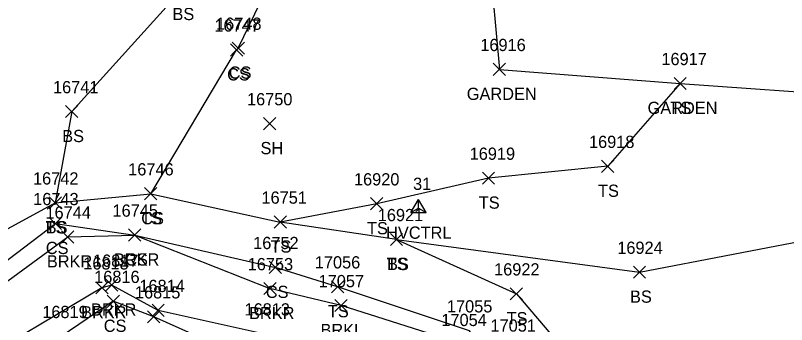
# Model space of a CAD drawing. Extents: x 1482574 to 1485769, y 580696 to 595649.
# Drawn here: x 1484889.8 to 1485016, y 582996.7 to 583047.3 of the extents above; entities that cross this region are included whole.
import ezdxf

# ---------------------------------------------------------------- set-up
doc = ezdxf.new("R2010")
doc.units = 0
for name, color, linetype in [('C_A', 7, 'Continuous'), ('C_I', 7, 'Continuous'), ('CPSM', 7, 'Continuous'), ('L_A', 7, 'Continuous'), ('L_I', 7, 'Continuous'), ('L_TIC', 7, 'Continuous'), ('LAPB', 7, 'Continuous'), ('LAWE', 7, 'Continuous'), ('LELB', 7, 'Continuous')]:
    doc.layers.add(name, color=color, linetype=linetype)

msp = doc.modelspace()

# ---------------------------------------------------------------- linework, layer by layer
at = {"layer": 'CPSM'}
for p, q in [((1484954.52, 583014.98), (1484955.77, 583017.14)), ((1484957.02, 583014.98), (1484955.77, 583017.14)), ((1484955.77, 583015.7), (1484955.77, 583017.14)), ((1484954.52, 583014.98), (1484955.77, 583015.7)), ((1484955.77, 583015.7), (1484955.77, 583015.7)), ((1484955.77, 583015.7), (1484957.02, 583014.98)), ((1484954.52, 583014.98), (1484957.02, 583014.98))]:
    msp.add_line(p, q, dxfattribs=at)
at = {"layer": 'L_TIC'}
for points in [[(1484925, 583040.61), (1484927, 583042.61)], [(1484927, 583040.61), (1484925, 583042.61)], [(1484925.27, 583040.9), (1484927.27, 583042.9)], [(1484927.27, 583040.9), (1484925.27, 583042.9)], [(1484967.99, 583037.42), (1484969.99, 583039.42)], [(1484969.99, 583037.42), (1484967.99, 583039.42)], [(1484997.58, 583035.12), (1484999.58, 583037.12)], [(1484999.58, 583035.12), (1484997.58, 583037.12)], [(1484997.58, 583035.12), (1484999.58, 583037.12)], [(1484999.58, 583035.12), (1484997.58, 583037.12)], [(1484898.01, 583030.52), (1484900.01, 583032.52)], [(1484900.01, 583030.52), (1484898.01, 583032.52)], [(1484930.41, 583028.54), (1484932.41, 583030.54)], [(1484932.41, 583028.54), (1484930.41, 583030.54)], [(1484985.73, 583021.56), (1484987.73, 583023.56)], [(1484987.73, 583021.56), (1484985.73, 583023.56)], [(1484966.21, 583019.62), (1484968.21, 583021.62)], [(1484968.21, 583019.62), (1484966.21, 583021.62)], [(1484910.94, 583017.07), (1484912.94, 583019.07)], [(1484912.94, 583017.07), (1484910.94, 583019.07)], [(1484910.94, 583017.07), (1484912.94, 583019.07)], [(1484912.94, 583017.07), (1484910.94, 583019.07)], [(1484895.31, 583015.58), (1484897.31, 583017.58)], [(1484897.31, 583015.58), (1484895.31, 583017.58)], [(1484895.31, 583015.58), (1484897.31, 583017.58)], [(1484897.31, 583015.58), (1484895.31, 583017.58)], [(1484947.92, 583015.43), (1484949.92, 583017.43)], [(1484949.92, 583015.43), (1484947.92, 583017.43)], [(1484895.33, 583012.2), (1484897.33, 583014.2)], [(1484897.33, 583012.2), (1484895.33, 583014.2)], [(1484932.13, 583012.44), (1484934.13, 583014.44)], [(1484934.13, 583012.44), (1484932.13, 583014.44)], [(1484897.35, 583010), (1484899.35, 583012)], [(1484899.35, 583010), (1484897.35, 583012)], [(1484908.32, 583010.31), (1484910.32, 583012.31)], [(1484910.32, 583010.31), (1484908.32, 583012.31)], [(1484908.32, 583010.31), (1484910.32, 583012.31)], [(1484910.32, 583010.31), (1484908.32, 583012.31)], [(1484951.16, 583009.58), (1484953.16, 583011.58)], [(1484953.16, 583009.58), (1484951.16, 583011.58)], [(1484951.16, 583009.58), (1484953.16, 583011.58)], [(1484953.16, 583009.58), (1484951.16, 583011.58)], [(1484931.33, 583005.01), (1484933.33, 583007.01)], [(1484933.33, 583005.01), (1484931.33, 583007.01)], [(1484990.93, 583004.23), (1484992.93, 583006.23)], [(1484992.93, 583004.23), (1484990.93, 583006.23)], [(1484904.56, 583002.12), (1484906.56, 583004.12)], [(1484906.56, 583002.12), (1484904.56, 583004.12)], [(1484902.96, 583001.67), (1484904.96, 583003.67)], [(1484904.96, 583001.67), (1484902.96, 583003.67)], [(1484930.44, 583001.55), (1484932.44, 583003.55)], [(1484932.44, 583001.55), (1484930.44, 583003.55)], [(1484941.52, 583001.84), (1484943.52, 583003.84)], [(1484943.52, 583001.84), (1484941.52, 583003.84)], [(1484970.77, 583000.69), (1484972.77, 583002.69)], [(1484972.77, 583000.69), (1484970.77, 583002.69)], [(1484904.81, 582999.46), (1484906.81, 583001.46)], [(1484906.81, 582999.46), (1484904.81, 583001.46)], [(1484942.08, 582998.77), (1484944.08, 583000.77)], [(1484944.08, 582998.77), (1484942.08, 583000.77)], [(1484912.15, 582997.98), (1484914.15, 582999.98)], [(1484914.15, 582997.98), (1484912.15, 582999.98)], [(1484911.42, 582996.93), (1484913.42, 582998.93)], [(1484913.42, 582996.93), (1484911.42, 582998.93)]]:
    msp.add_lwpolyline(points, dxfattribs=at)
at = {"layer": 'LAPB'}
msp.add_lwpolyline([(1485087.62, 583138.61), (1485052.16, 583138.78), (1485011.89, 583139.24), (1484993.63, 583138.54), (1484964.19, 583135.44), (1484962.65, 583107.42), (1484965.65, 583075.34), (1484968.99, 583038.42), (1484998.58, 583036.12), (1485027.9, 583034.03), (1485061.04, 583034.48), (1485100.1, 583036.87)], dxfattribs=at)
at = {"layer": 'LAWE'}
for points in [[(1484849.13, 583060.72), (1484852.79, 583038.59), (1484842.09, 583025.05), (1484846.98, 583015.06), (1484849.8, 583005), (1484852.94, 583001.02), (1484861.31, 583000.16), (1484870.88, 582999.7), (1484878.92, 582996.75), (1484898.35, 583011), (1484909.32, 583011.31), (1484931.44, 583002.55)], [(1484930.35, 582995.14), (1484913.15, 582998.98), (1484905.56, 583003.12), (1484903.96, 583002.67), (1484881.33, 582989.26), (1484874.06, 582989.91), (1484866.51, 582995.68), (1484856.68, 582990.66), (1484860.14, 582975.25), (1484843.23, 582942.42), (1484845.9, 582915.7), (1484839.68, 582890.05), (1484825.32, 582879.8), (1484798, 582863.48), (1484779.37, 582864.86), (1484767.37, 582863.41), (1484752.63, 582861), (1484743.55, 582849.57)], [(1484943.08, 582999.77), (1484931.44, 583002.55)], [(1485123.7, 582933.49), (1485112.68, 582933.26), (1485096.77, 582924.61), (1485077.68, 582931.38), (1485060.14, 582929.44), (1485049.73, 582926.22), (1485029.82, 582915.14), (1485024.91, 582915.87), (1485017.99, 582930.54), (1485007.2, 582937.17), (1485001.22, 582943.38), (1484992.98, 582957.36), (1484981.1, 582966.08), (1484969.65, 582970.81), (1484966.84, 582974.91), (1484969.87, 582981.75), (1484967.99, 582987.69), (1484963.16, 582993.41), (1484943.08, 582999.77)]]:
    msp.add_lwpolyline(points, dxfattribs=at)
at = {"layer": 'LELB'}
for points in [[(1484898.99, 583334.71), (1484887.97, 583305.96), (1484893.8, 583284.95), (1484897.03, 583250.9), (1484900.43, 583223.04), (1484900.61, 583189.57), (1484912.08, 583167.11), (1484914.25, 583148.16), (1484904.66, 583134.35), (1484887.53, 583130.82), (1484879.3, 583129.36), (1484867.57, 583110.78), (1484870.82, 583098.57), (1484867.5, 583062.82), (1484863, 583052.86), (1484860.72, 583033.85), (1484851.04, 583021.15), (1484857.34, 583010.72), (1484865.81, 583010.7), (1484875.88, 583004.89), (1484880.74, 583008.14), (1484896.31, 583016.58), (1484911.94, 583018.07), (1484933.13, 583013.44)], [(1484914.25, 583148.16), (1484921.99, 583126.49), (1484925.76, 583076.35), (1484917.05, 583051.49), (1484899.01, 583031.52), (1484896.31, 583016.58)], [(1484879.3, 583129.36), (1484871.31, 583123.31), (1484861.59, 583116.29), (1484857.36, 583109.24), (1484860.73, 583098.4), (1484856.96, 583066.92), (1484850.76, 583059.87), (1484855.02, 583037.27), (1484844.34, 583023.92), (1484848.73, 583016.02), (1484851.66, 583005.45), (1484861.01, 583001.6), (1484873.23, 583001.15), (1484879.66, 583000.55), (1484896.33, 583013.2), (1484909.32, 583011.31), (1484932.33, 583006.01)], [(1484911.94, 583018.07), (1484926, 583041.61), (1484926.27, 583041.9), (1484931.72, 583053.17)], [(1484998.58, 583036.12), (1484986.73, 583022.56), (1484967.21, 583020.62), (1484948.92, 583016.43)], [(1484952.16, 583010.58), (1484991.93, 583005.23), (1485022.56, 583011.15), (1485054.96, 583020.83), (1485080.29, 583009.42), (1485094.29, 582978.12), (1485093.7, 582959.43), (1485112.9, 582936.5)], [(1484948.92, 583016.43), (1484933.13, 583013.44)], [(1484952.16, 583010.58), (1484933.13, 583013.44)], [(1484952.16, 583010.58), (1484971.77, 583001.69), (1484984.29, 582987.01), (1485001, 582981.38)], [(1484942.52, 583002.84), (1484932.33, 583006.01)], [(1485048.5, 582928.28), (1485043.31, 582925.05), (1485029.24, 582916.98), (1485025.52, 582916.83), (1485017.87, 582931.31), (1485007.46, 582938.06), (1485003.43, 582945.8), (1484998.15, 582959.34), (1484981.68, 582967.5), (1484970.06, 582971.15), (1484968.16, 582975.1), (1484970.87, 582981.38), (1484969.06, 582988.39), (1484964.08, 582995.64), (1484942.52, 583002.84)], [(1484930.59, 582989.78), (1484912.42, 582997.93), (1484905.81, 583000.46), (1484897.26, 582994.72), (1484881.84, 582988.27), (1484873.34, 582988.55), (1484866.67, 582993.45), (1484859.18, 582988.78), (1484860.91, 582973.2), (1484845.45, 582941.59), (1484847.8, 582917.07), (1484841.36, 582890.68), (1484826.41, 582877.28), (1484798.26, 582863.43), (1484779.83, 582863.7), (1484769.26, 582861.62), (1484753.8, 582859.37), (1484744.93, 582848.7)]]:
    msp.add_lwpolyline(points, dxfattribs=at)

# ---------------------------------------------------------------- texts
at = {"layer": 'C_A'}
msp.add_text('HVCTRL', height=2, dxfattribs=at).set_placement((1484950.46, 583010.7))
at = {"layer": 'C_I'}
msp.add_text('31', height=2, dxfattribs=at).set_placement((1484954.87, 583018.7))
at = {"layer": 'L_A'}
for s, p in [('BS', (1484915.49, 583046.49)), ('CS', (1484924.44, 583036.61)), ('CS', (1484924.71, 583036.9)), ('GARDEN', (1484963.66, 583033.42)), ('GARDEN', (1484993.25, 583031.12)), ('TS', (1484996.99, 583031.12)), ('BS', (1484897.45, 583026.52)), ('SH', (1484929.9, 583024.54)), ('TS', (1484985.14, 583017.56)), ('TS', (1484965.62, 583015.62)), ('TS', (1484910.35, 583013.07)), ('CS', (1484910.38, 583013.07)), ('TS', (1484894.72, 583011.58)), ('BS', (1484894.75, 583011.58)), ('TS', (1484947.33, 583011.43)), ('TS', (1484931.54, 583008.44)), ('CS', (1484894.77, 583008.2)), ('BRKR', (1484894.94, 583006)), ('BRKR', (1484905.91, 583006.31)), ('CS', (1484907.76, 583006.31)), ('TS', (1484950.57, 583005.58)), ('BS', (1484950.61, 583005.58)), ('CS', (1484930.77, 583001.01)), ('BS', (1484990.37, 583000.23)), ('BRKR', (1484900.55, 582997.67)), ('BRKR', (1484902.15, 582998.12)), ('BRKR', (1484928.03, 582997.55)), ('TS', (1484940.93, 582997.84)), ('TS', (1484970.18, 582996.69)), ('CS', (1484904.25, 582995.46)), ('BRKL', (1484939.72, 582994.77))]:
    msp.add_text(s, height=2, dxfattribs=at).set_placement(p)
at = {"layer": 'L_I'}
for s, p in [('16747', (1484922.36, 583044.61)), ('16748', (1484922.63, 583044.9)), ('16916', (1484965.87, 583041.42)), ('16917', (1484995.51, 583039.12)), ('16917', (1484995.51, 583039.12)), ('16741', (1484895.94, 583034.52)), ('16750', (1484927.69, 583032.54)), ('16918', (1484983.66, 583025.56)), ('16919', (1484964.13, 583023.62)), ('16746', (1484908.25, 583021.07)), ('16746', (1484908.25, 583021.07)), ('16742', (1484892.67, 583019.58)), ('16742', (1484892.67, 583019.58)), ('16920', (1484945.2, 583019.43)), ('16743', (1484892.7, 583016.2)), ('16751', (1484930.06, 583016.44)), ('16744', (1484894.71, 583014)), ('16745', (1484905.68, 583014.31)), ('16745', (1484905.68, 583014.31)), ('16921', (1484949.09, 583013.58)), ('16921', (1484949.09, 583013.58)), ('16752', (1484928.7, 583009.01)), ('16924', (1484988.29, 583008.23)), ('16817', (1484902.49, 583006.12)), ('16818', (1484900.89, 583005.67)), ('16753', (1484927.8, 583005.55)), ('17056', (1484938.79, 583005.84)), ('16922', (1484968.13, 583004.69)), ('16816', (1484902.68, 583003.46)), ('17057', (1484939.41, 583002.77)), ('16815', (1484909.35, 583000.93)), ('16814', (1484910.08, 583001.98)), ('17055', (1484960.41, 582998.64)), ('17055', (1484960.41, 582998.64)), ('16819', (1484894.19, 582997.72)), ('16813', (1484927.28, 582998.14)), ('17054', (1484959.5, 582996.41)), ('17051', (1484967.54, 582995.5))]:
    msp.add_text(s, height=2, dxfattribs=at).set_placement(p)

doc.saveas('drawing.dxf')
